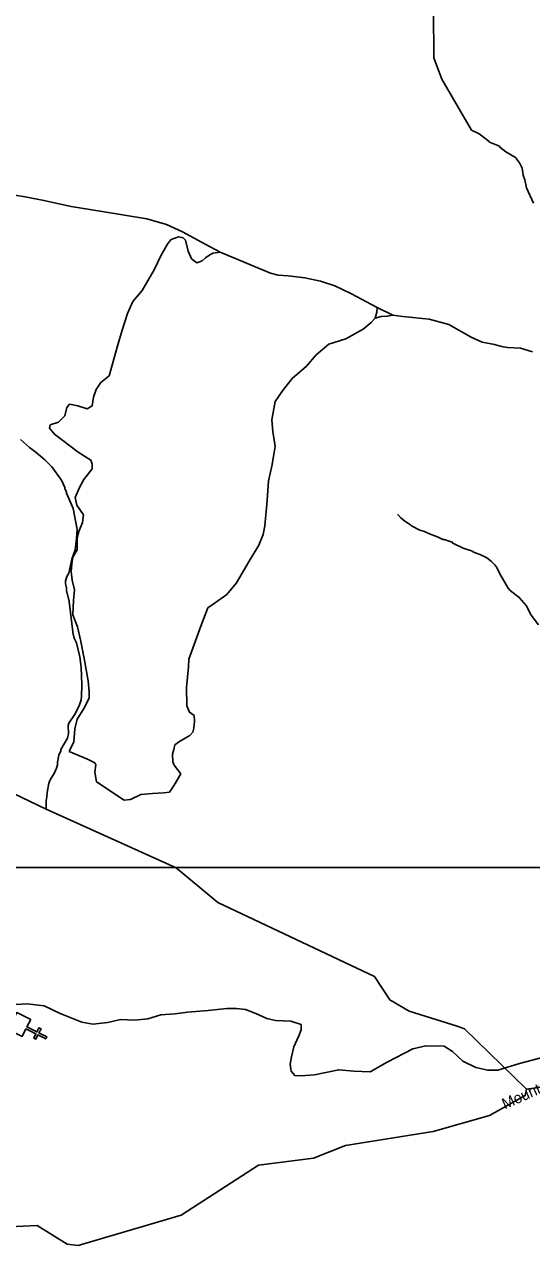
# Model space of a CAD drawing. Extents: x 1248089 to 1457196, y 820910 to 988753.
# Drawn here: x 1401339 to 1404814, y 868954 to 877378 of the extents above; entities that cross this region are included whole.
import ezdxf

# ---------------------------------------------------------------- set-up
doc = ezdxf.new("R2010")
doc.units = 0
for name, color, linetype in [('Exist Cultural Church CELL', 7, 'Continuous'), ('Exist Hydrographic Creek Single Shore', 7, 'Continuous'), ('Exist Hydrographic Misc Water Feature', 7, 'Continuous'), ('Exist Road Non-System Type 51', 7, 'Continuous'), ('Exist Road Secondary Type 51 Attributed', 7, 'Continuous'), ('Exist Road Secondary Type 51 Label', 7, 'Continuous'), ('Map Preparation Inset Cut Line', 7, 'Continuous')]:
    doc.layers.add(name, color=color, linetype=linetype)

msp = doc.modelspace()

# ---------------------------------------------------------------- linework, layer by layer
at = {"layer": 'Exist Cultural Church CELL'}
msp.add_lwpolyline([(1401381.1, 870558), (1401355.7, 870507.1), (1401423.8, 870473), (1401438.1, 870501.6), (1401452.4, 870494.5), (1401438.1, 870465.9), (1401491.9, 870439), (1401484.7, 870424.6), (1401430.9, 870451.5), (1401416.6, 870422.9), (1401402.3, 870430.1), (1401416.7, 870458.7), (1401348.6, 870492.7), (1401322.7, 870441.2), (1401227.5, 870488.8), (1401285.9, 870605.6)], close=True, dxfattribs=at)
at = {"layer": 'Exist Hydrographic Creek Single Shore'}
for points in [[(1404402.9, 876653.9), (1404200.2, 877004.5), (1404144.2, 877150.1), (1404143.1, 877475.1), (1404032.2, 877749.7), (1404025.1, 877825.4), (1403851.2, 878278.7), (1403737.1, 878409), (1403135.1, 878352.2), (1402862.2, 878426.6), (1402627.2, 878762.9), (1402617.2, 879098), (1402470.1, 879258.5), (1402165.1, 879409), (1401846.2, 879714.2), (1401640.1, 879826.7), (1401482.1, 879862.8), (1401196.1, 879711)], [(1409301.8, 868331.3), (1409215.3, 868400.8), (1408630.3, 868704.8), (1408564.3, 868765.2), (1408316.3, 868829.3), (1407647.3, 869158), (1407025.3, 869337.9), (1406853.2, 869475.9), (1406340.3, 869679.9), (1406127.2, 869848.4), (1405315.2, 870117.5), (1405082.2, 870122.2), (1404781.3, 870079.1)]]:
    msp.add_lwpolyline(points, dxfattribs=at)
at = {"layer": 'Exist Hydrographic Misc Water Feature'}
for points in [[(1404829.4, 876153.5), (1404779.6, 876258.6), (1404768.9, 876314.8), (1404757.5, 876347), (1404750.5, 876395.1), (1404733.4, 876431.4), (1404704.1, 876466.1), (1404639, 876505.5), (1404597.7, 876538.4), (1404595.4, 876544), (1404526.4, 876571.9), (1404524.1, 876577.6), (1404455.7, 876629.5), (1404402.9, 876653.9)], [(1401310.5, 874534.9), (1401372.6, 874478.9), (1401419.9, 874445.8), (1401478.8, 874394.5), (1401525.8, 874345.5), (1401591.8, 874254.2), (1401614.7, 874205.7), (1401614.6, 874197.7), (1401626, 874173.5), (1401625.8, 874165.5), (1401671.6, 874060.5), (1401700.4, 873916), (1401695.1, 873856.2), (1401685.4, 873776.4), (1401664, 873713), (1401641.9, 873617.5), (1401629.4, 873593.8), (1401620.7, 873561.9), (1401620.3, 873546), (1401627.7, 873513.9), (1401627.3, 873497.9), (1401645.7, 873423.5), (1401672.8, 873197), (1401674, 873193)], [(1403895.4, 874021.9), (1403918.3, 873997), (1403945.9, 873974.4), (1403985.3, 873949.6), (1403993.2, 873941.4), (1404048.5, 873912.2), (1404080.3, 873903.4), (1404104.1, 873890.9), (1404175.6, 873865.4), (1404207.1, 873848.7), (1404215.1, 873848.5), (1404271.5, 873829.3), (1404274.6, 873823.3), (1404345.9, 873789.6), (1404409.4, 873768.3), (1404413.3, 873764.2), (1404472.8, 873740.9), (1404508.5, 873722.2), (1404539.9, 873697.5), (1404563.4, 873674.9), (1404577, 873656.7), (1404598.1, 873612.3), (1404653.9, 873515.1), (1404669.5, 873498.7), (1404730.5, 873451.4), (1404777.4, 873396.5), (1404812.3, 873329), (1404862.5, 873262.7)], [(1401674, 873193), (1401680.3, 873173), (1401695.6, 873140.6), (1401717.4, 873044.2), (1401727.8, 872972), (1401731.2, 872851.9), (1401729.5, 872772.1), (1401727, 872748.2), (1401714.1, 872708.5), (1401680.8, 872645.3), (1401643.6, 872590.1), (1401639.3, 872574.2), (1401640, 872518.2), (1401633.3, 872486.4), (1401587.6, 872407.5), (1401587.4, 872399.5), (1401574.8, 872369.8), (1401565.8, 872322), (1401565.3, 872304), (1401558.8, 872280.2), (1401544.1, 872248.5), (1401515.1, 872201.2), (1401506.6, 872177.4), (1401493.2, 872113.8), (1401492.4, 872081.8), (1401487.9, 872057.9), (1401487.9, 872000.4)], [(1404306.2, 870512), (1403975.2, 870613.9), (1403843.2, 870692.2), (1403738.2, 870851.8), (1402665.1, 871359.2), (1402378.2, 871598.1), (1401487.9, 872000.4), (1401263.2, 872106.4), (1400732.1, 872649), (1400625.2, 872720), (1400476.3, 872743.8)], [(1404781.3, 870079.1), (1404356.2, 870494.7), (1404306.2, 870512)], [(1404781.3, 870079.1), (1404772.2, 870036.5), (1404527.2, 869900.2), (1404141.2, 869789.9), (1403539.2, 869693.7), (1403320.2, 869606.1), (1402944.2, 869557.9), (1402412.2, 869217.3), (1401707.1, 869008.4), (1401632.2, 869016.4), (1401426.2, 869145.2), (1400617.2, 869105.8)]]:
    msp.add_lwpolyline(points, dxfattribs=at)
at = {"layer": 'Exist Road Non-System Type 51'}
for points in [[(1402680.6, 875817.6), (1402631, 875811.8), (1402603.2, 875795.6), (1402580.1, 875779.4), (1402556.9, 875758.5), (1402519.9, 875744.6), (1402482.8, 875772.4), (1402462, 875825.7), (1402443.5, 875899.8), (1402427.3, 875916), (1402394.9, 875923), (1402343.9, 875904.4), (1402320.8, 875876.6), (1402276.8, 875797.9), (1402228.2, 875696), (1402144.9, 875554.7), (1402082.4, 875480.5), (1402045.3, 875397.1), (1402008.3, 875283.6), (1401978.2, 875181.7), (1401920.3, 874970.9), (1401862.8, 874923.5), (1401830.4, 874877.2), (1401811.9, 874823.9), (1401802.6, 874763.7), (1401767.9, 874745.1), (1401705.4, 874763.7), (1401647.5, 874775.3), (1401629, 874752.1), (1401615.1, 874696.5), (1401571.2, 874652.5), (1401515.6, 874633.9), (1401511, 874610.8), (1401543.4, 874571.4), (1401707.7, 874446.3), (1401793.4, 874393), (1401802.6, 874365.2), (1401802.6, 874332.8), (1401744.8, 874258.7), (1401716.9, 874204.1), (1401686.8, 874136.9), (1401698.3, 874083.6), (1401742.3, 874016.4), (1401735.4, 873965.5), (1401712.2, 873902.9), (1401700.7, 873858.9), (1401700.7, 873777.8), (1401670.6, 873726.9), (1401663.6, 873680.5), (1401659, 873628.3), (1401665.9, 873570.4), (1401682.1, 873503.2), (1401675.2, 873429.1), (1401670.5, 873331.8), (1401703, 873250.7), (1401723.8, 873160.4), (1401746.9, 873033), (1401774.6, 872878.9), (1401781.6, 872804.7), (1401781.6, 872760.7), (1401742.2, 872684.3), (1401700.6, 872617.1), (1401684.3, 872549.9), (1401677.4, 872461.9), (1401645, 872394.7)], [(1403755.9, 875438.4), (1403754.6, 875406.9), (1403743.1, 875365.2)], [(1403743.1, 875365.2), (1403784.7, 875376.8), (1403826.4, 875379.1), (1403863.7, 875386.3)], [(1402411.2, 872242.7), (1402364.9, 872300.7), (1402355.7, 872323.8), (1402353.3, 872377.1), (1402362.6, 872409.5), (1402369.5, 872439.6), (1402401.9, 872462.8), (1402441.3, 872486), (1402471.4, 872504.5), (1402492.2, 872527.7), (1402499.2, 872555.5), (1402503.8, 872601.8), (1402501.5, 872641.2), (1402469.1, 872664.3), (1402452.9, 872708.4), (1402450.6, 872833.4), (1402462.1, 872974.7), (1402466.3, 873028.9), (1402547.3, 873253.6), (1402595.9, 873378.7), (1402633, 873404.1), (1402725.6, 873471.3), (1402792.7, 873550.1), (1402878.3, 873700.6), (1402945.5, 873809.5), (1402975, 873882.6), (1402986.6, 873942.8), (1403002.8, 874116.5), (1403012.1, 874250.9), (1403035.2, 874350.5), (1403049.1, 874431.6), (1403058.4, 874484.8), (1403042.2, 874589.1), (1403035.1, 874669.3), (1403058.3, 874794.4), (1403106.9, 874868.5), (1403174, 874951.9), (1403271.2, 875037.6), (1403338.3, 875114), (1403425.9, 875186.9), (1403541.7, 875223.9), (1403659.7, 875291.1), (1403715.3, 875335.1), (1403743.1, 875365.2)], [(1401645, 872394.7), (1401770, 872342.4), (1401820.9, 872316.9), (1401827.9, 872303), (1401820.9, 872254.3), (1401832.5, 872187.2), (1402022.3, 872062.1), (1402066.3, 872066.7), (1402135.7, 872099.1), (1402216.8, 872106.1), (1402293.2, 872110.7), (1402332.5, 872115.3), (1402364.9, 872164), (1402411.2, 872242.7)]]:
    msp.add_lwpolyline(points, dxfattribs=at)
at = {"layer": 'Exist Road Secondary Type 51 Attributed'}
for points in [[(1401216.1, 876218.9), (1401344.4, 876198.4), (1401471.9, 876172.4), (1401657.8, 876131.4), (1401871.6, 876098), (1402177.7, 876047.7), (1402311.5, 876008.7), (1402423, 875958.4), (1402581.1, 875871), (1402680.6, 875817.6), (1403024.6, 875674.3), (1403078.5, 875661.3), (1403147.2, 875655.7), (1403260.6, 875642.7), (1403368.5, 875618.5), (1403465.9, 875587.2), (1403581.1, 875533.2), (1403716.8, 875458.8), (1403755.9, 875438.4)], [(1403755.9, 875438.4), (1403863.7, 875386.3), (1403932.5, 875377), (1404112.8, 875358.4), (1404248.5, 875323), (1404400.3, 875234.3), (1404476.6, 875200.8), (1404560.2, 875184.1), (1404608.5, 875171.1), (1404649.4, 875165.5), (1404738.7, 875159.9), (1404822.3, 875133.9)], [(1404905.4, 870301.7), (1404732.3, 870256.9), (1404584.2, 870209.4), (1404514.4, 870209.4), (1404433.4, 870229), (1404344, 870270.9), (1404274.2, 870338), (1404215.5, 870374.4), (1404089.8, 870377.2), (1404000.4, 870357.6), (1403826.1, 870265.7), (1403708.8, 870198.7), (1403597, 870204.2), (1403493.7, 870212.6), (1403326.1, 870179.1), (1403236.7, 870170.7), (1403192, 870173.5), (1403166.9, 870204.2), (1403161.3, 870251.8), (1403169.7, 870302.1), (1403186.4, 870369.2), (1403220, 870444.6), (1403236.7, 870486.6), (1403236.7, 870522.9), (1403164.1, 870545.3), (1403060.7, 870550.9), (1402999.3, 870564.9), (1402923.9, 870598.4), (1402854, 870626.4), (1402792.6, 870631.9), (1402725.6, 870631.9), (1402598.2, 870618.3), (1402455.7, 870607.2), (1402371.9, 870596), (1402274.2, 870590.4), (1402184.8, 870562.4), (1402092.6, 870554.1), (1401997.6, 870556.8), (1401911.1, 870537.3), (1401807.7, 870526.1), (1401732.3, 870540.1), (1401584.2, 870598.8), (1401473.8, 870651.1), (1401356.5, 870665.1), (1401200.1, 870656.7)]]:
    msp.add_lwpolyline(points, dxfattribs=at)
at = {"layer": 'Map Preparation Inset Cut Line'}
msp.add_lwpolyline([(1448249.7, 871600.6), (1388709.5, 871600.6), (1388709.5, 915849.1), (1448249.7, 915849.1)], close=True, dxfattribs=at)

# ---------------------------------------------------------------- texts
at = {"layer": 'Exist Road Secondary Type 51 Label'}
msp.add_text('Mount Sinai Rd', height=75, rotation=24.13574, dxfattribs=at).set_placement((1404632.6, 869940.5))

doc.saveas('drawing.dxf')
